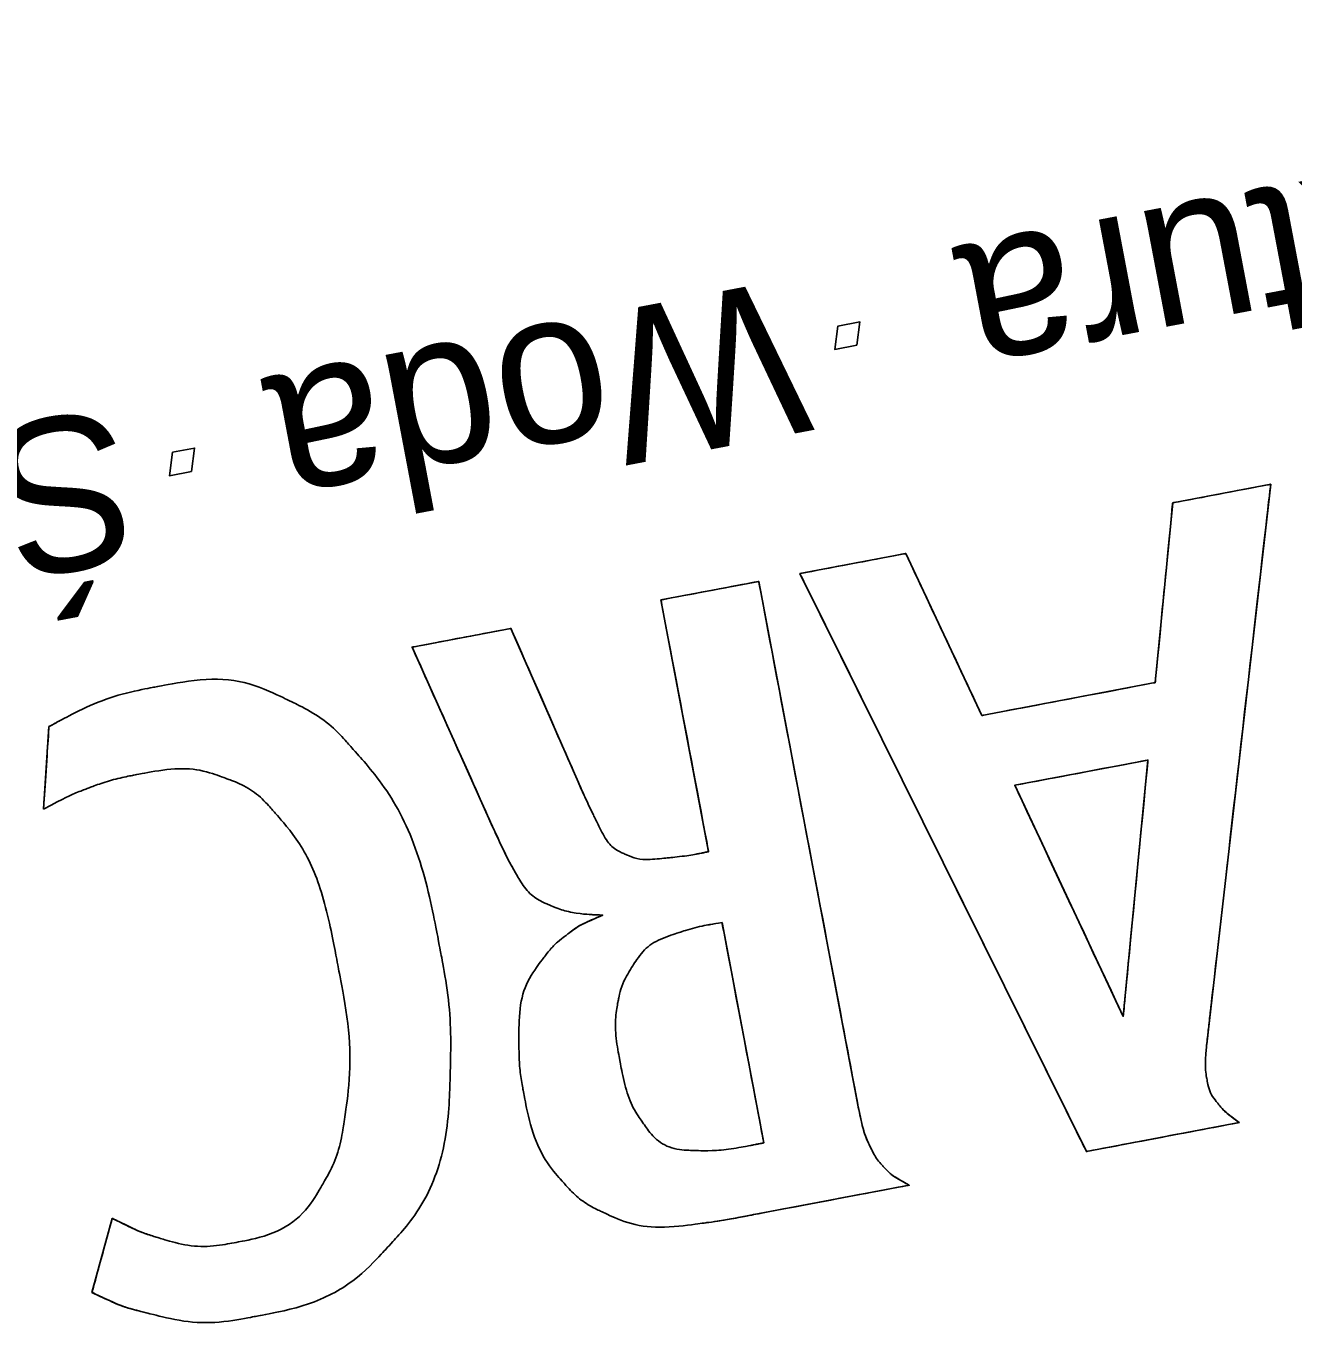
# Model space of a CAD drawing. Extents: x 6541740 to 6566395, y 5525066 to 5530361.
# Drawn here: x 6565582.82 to 6565591.41, y 5527563.13 to 5527571.93 of the extents above; entities that cross this region are included whole.
import ezdxf

# ---------------------------------------------------------------- set-up
doc = ezdxf.new("R2010")
doc.units = 0
doc.layers.add('TOR_PS_P-chodniki i place ładunkowe', color=7, linetype='Continuous')

msp = doc.modelspace()

# ---------------------------------------------------------------- linework, layer by layer
at = {"layer": 'TOR_PS_P-chodniki i place ładunkowe'}
for p, q in [((6565582.9714, 5527567.1767), (6565582.9347, 5527566.617)), ((6565587.5378, 5527565.8483), (6565587.821, 5527564.3544)), ((6565587.7427, 5527563.8655), (6565588.8073, 5527564.0673)), ((6565583.4007, 5527563.8423), (6565583.2634, 5527563.34))]:
    msp.add_line(p, q, dxfattribs=at)
for points in [[(6565588.452, 5527569.7625), (6565588.3028, 5527569.7342), (6565588.3243, 5527569.8928), (6565588.4734, 5527569.921)], [(6565583.9383, 5527568.9069), (6565583.7891, 5527568.8786), (6565583.8106, 5527569.0372), (6565583.9597, 5527569.0654)]]:
    msp.add_lwpolyline(points, close=True, dxfattribs=at)
for points in [[(6565590.8349, 5527565.1048), (6565590.8529, 5527565.2623), (6565591.2597, 5527568.8199), (6565590.5949, 5527568.6939), (6565590.4764, 5527567.4753), (6565589.3005, 5527567.2524), (6565588.7843, 5527568.3507), (6565588.066, 5527568.2146), (6565590.0102, 5527564.2956), (6565591.0461, 5527564.492)], [(6565588.4483, 5527564.6701), (6565588.403, 5527564.9091), (6565587.7864, 5527568.1616), (6565587.1232, 5527568.0359), (6565587.4468, 5527566.3288)], [(6565586.5463, 5527566.8375), (6565586.1052, 5527567.8429), (6565585.4353, 5527567.7159), (6565585.9555, 5527566.5543)], [(6565590.2594, 5527565.2113), (6565589.5235, 5527566.7789), (6565590.427, 5527566.9501), (6565590.2594, 5527565.2113)]]:
    msp.add_lwpolyline(points, dxfattribs=at)
for points in [[(6565591.2597, 5527568.8199), (6565591.2597, 5527568.8199), (6565590.8529, 5527565.2623), (6565590.8529, 5527565.2623), (6565590.8529, 5527565.2623), (6565590.8529, 5527565.2623), (6565590.8349, 5527565.1048), (6565590.8349, 5527565.1048), (6565590.8349, 5527565.1048), (6565590.8274, 5527565.0374), (6565590.8217, 5527564.9838), (6565590.8192, 5527564.9439), (6565590.8192, 5527564.9439), (6565590.8157, 5527564.892), (6565590.8186, 5527564.8304), (6565590.8277, 5527564.7826), (6565590.8277, 5527564.7826), (6565590.84, 5527564.7177), (6565590.8628, 5527564.6686), (6565590.9029, 5527564.6192), (6565590.9029, 5527564.6192), (6565590.9398, 5527564.5748), (6565590.9675, 5527564.5505), (6565591.0461, 5527564.492), (6565591.0461, 5527564.492), (6565591.0461, 5527564.492), (6565590.0102, 5527564.2956), (6565590.0102, 5527564.2956), (6565590.0102, 5527564.2956), (6565590.0102, 5527564.2956), (6565588.066, 5527568.2146), (6565588.066, 5527568.2146), (6565588.066, 5527568.2146), (6565588.066, 5527568.2146), (6565588.7843, 5527568.3507), (6565588.7843, 5527568.3507), (6565588.7843, 5527568.3507), (6565588.7843, 5527568.3507), (6565589.3005, 5527567.2524), (6565589.3005, 5527567.2524), (6565589.3005, 5527567.2524), (6565589.3005, 5527567.2524), (6565590.4764, 5527567.4753), (6565590.4764, 5527567.4753), (6565590.4764, 5527567.4753), (6565590.4764, 5527567.4753), (6565590.5949, 5527568.6939), (6565590.5949, 5527568.6939), (6565590.5949, 5527568.6939), (6565590.5949, 5527568.6939), (6565591.2597, 5527568.8199), (6565591.2597, 5527568.8199)], [(6565587.7864, 5527568.1616), (6565587.7864, 5527568.1616), (6565588.403, 5527564.9091), (6565588.403, 5527564.9091), (6565588.403, 5527564.9091), (6565588.403, 5527564.9091), (6565588.4483, 5527564.6701), (6565588.4483, 5527564.6701), (6565588.4483, 5527564.6701), (6565588.4818, 5527564.4932), (6565588.5112, 5527564.3904), (6565588.5519, 5527564.3093), (6565588.5519, 5527564.3093), (6565588.5725, 5527564.2678), (6565588.5993, 5527564.2293), (6565588.6307, 5527564.1952), (6565588.6307, 5527564.1952), (6565588.6776, 5527564.1447), (6565588.7126, 5527564.1199), (6565588.8073, 5527564.0673), (6565588.8073, 5527564.0673), (6565588.8073, 5527564.0673), (6565587.7427, 5527563.8655), (6565587.7427, 5527563.8655), (6565587.7427, 5527563.8655), (6565587.6132, 5527563.8409), (6565587.5063, 5527563.8224), (6565587.4215, 5527563.8113), (6565587.4215, 5527563.8113), (6565587.1374, 5527563.7729), (6565586.917, 5527563.7955), (6565586.7311, 5527563.8832), (6565586.7311, 5527563.8832), (6565586.6281, 5527563.9312), (6565586.5367, 5527564.0004), (6565586.4612, 5527564.0856), (6565586.4612, 5527564.0856), (6565586.3331, 5527564.2301), (6565586.2396, 5527564.442), (6565586.192, 5527564.6929), (6565586.192, 5527564.6929), (6565586.1711, 5527564.8035), (6565586.1601, 5527564.9159), (6565586.16, 5527565.03), (6565586.16, 5527565.03), (6565586.1591, 5527565.2755), (6565586.2099, 5527565.4522), (6565586.3255, 5527565.6071), (6565586.3255, 5527565.6071), (6565586.3693, 5527565.6654), (6565586.4209, 5527565.7169), (6565586.4792, 5527565.7611), (6565586.4792, 5527565.7611), (6565586.5536, 5527565.8182), (6565586.6018, 5527565.8446), (6565586.7295, 5527565.8989), (6565586.7295, 5527565.8989), (6565586.695, 5527565.8997), (6565586.6696, 5527565.9007), (6565586.6524, 5527565.902), (6565586.6524, 5527565.902), (6565586.5491, 5527565.9092), (6565586.4433, 5527565.9337), (6565586.3651, 5527565.9675), (6565586.3651, 5527565.9675), (6565586.272, 5527566.0078), (6565586.1959, 5527566.0811), (6565586.1326, 5527566.1926), (6565586.1326, 5527566.1926), (6565586.086, 5527566.2747), (6565586.0232, 5527566.4032), (6565585.9555, 5527566.5543), (6565585.9555, 5527566.5543), (6565585.9555, 5527566.5543), (6565585.4353, 5527567.7159), (6565585.4353, 5527567.7159), (6565585.4353, 5527567.7159), (6565585.4353, 5527567.7159), (6565586.1052, 5527567.8429), (6565586.1052, 5527567.8429), (6565586.1052, 5527567.8429), (6565586.1052, 5527567.8429), (6565586.5463, 5527566.8375), (6565586.5463, 5527566.8375), (6565586.5463, 5527566.8375), (6565586.5951, 5527566.7265), (6565586.6415, 5527566.6249), (6565586.6818, 5527566.5438), (6565586.6818, 5527566.5438), (6565586.7475, 5527566.4093), (6565586.8027, 5527566.3455), (6565586.8843, 5527566.3106), (6565586.8843, 5527566.3106), (6565586.9602, 5527566.2782), (6565587.0381, 5527566.2724), (6565587.1919, 5527566.2889), (6565587.1919, 5527566.2889), (6565587.2704, 5527566.2973), (6565587.3269, 5527566.3056), (6565587.3787, 5527566.3154), (6565587.3787, 5527566.3154), (6565587.3946, 5527566.3185), (6565587.4171, 5527566.3227), (6565587.4468, 5527566.3288), (6565587.4468, 5527566.3288), (6565587.4468, 5527566.3288), (6565587.1232, 5527568.0359), (6565587.1232, 5527568.0359), (6565587.1232, 5527568.0359), (6565587.1232, 5527568.0359), (6565587.7864, 5527568.1616), (6565587.7864, 5527568.1616)], [(6565582.9347, 5527566.617), (6565583.0886, 5527566.6982), (6565583.1406, 5527566.7223), (6565583.2377, 5527566.7595), (6565583.2377, 5527566.7595), (6565583.3365, 5527566.7974), (6565583.4551, 5527566.8303), (6565583.5635, 5527566.8508), (6565583.5635, 5527566.8508), (6565583.8074, 5527566.8971), (6565583.9989, 5527566.8898), (6565584.1702, 5527566.8264), (6565584.1702, 5527566.8264), (6565584.2969, 5527566.7796), (6565584.4097, 5527566.7016), (6565584.4989, 5527566.5995), (6565584.4989, 5527566.5995), (6565584.7042, 5527566.3623), (6565584.8424, 5527566.0271), (6565584.9337, 5527565.5458), (6565584.9337, 5527565.5458), (6565585.0082, 5527565.1529), (6565585.0213, 5527564.8229), (6565584.9752, 5527564.5092), (6565584.9752, 5527564.5092), (6565584.9508, 5527564.3463), (6565584.8999, 5527564.1959), (6565584.8238, 5527564.0655), (6565584.8238, 5527564.0655), (6565584.7081, 5527563.8662), (6565584.4994, 5527563.7283), (6565584.2393, 5527563.679), (6565584.2393, 5527563.679), (6565584.0644, 5527563.6459), (6565583.8943, 5527563.6557), (6565583.7159, 5527563.7101), (6565583.7159, 5527563.7101), (6565583.6144, 5527563.7411), (6565583.5578, 5527563.765), (6565583.4007, 5527563.8423), (6565583.4007, 5527563.8423), (6565583.4007, 5527563.8423), (6565583.2634, 5527563.34), (6565583.2634, 5527563.34), (6565583.2634, 5527563.34), (6565583.4296, 5527563.2608), (6565583.4969, 5527563.2358), (6565583.6395, 5527563.1998), (6565583.6395, 5527563.1998), (6565583.8884, 5527563.1366), (6565584.1231, 5527563.13), (6565584.3809, 5527563.1789), (6565584.3809, 5527563.1789), (6565584.7397, 5527563.2469), (6565585.0483, 5527563.4072), (6565585.2601, 5527563.6367), (6565585.2601, 5527563.6367), (6565585.5275, 5527563.9253), (6565585.6826, 5527564.3693), (6565585.695, 5527564.88), (6565585.695, 5527564.88), (6565585.7002, 5527565.1279), (6565585.6779, 5527565.3875), (6565585.6272, 5527565.655), (6565585.6272, 5527565.655), (6565585.5156, 5527566.2438), (6565585.3087, 5527566.7157), (6565585.016, 5527567.0453), (6565585.016, 5527567.0453), (6565584.9063, 5527567.1685), (6565584.7663, 5527567.2732), (6565584.6047, 5527567.3515), (6565584.6047, 5527567.3515), (6565584.3317, 5527567.4831), (6565584.049, 5527567.5131), (6565583.6964, 5527567.4462), (6565583.6964, 5527567.4462), (6565583.4671, 5527567.4028), (6565583.2498, 5527567.3249), (6565583.0427, 5527567.2158), (6565583.0427, 5527567.2158), (6565583.0267, 5527567.2068), (6565583.0032, 5527567.194), (6565582.9714, 5527567.1767), (6565582.9714, 5527567.1767), (6565582.9714, 5527567.1767), (6565582.9347, 5527566.617), (6565582.9347, 5527566.617)], [(6565583.2634, 5527563.34), (6565583.4296, 5527563.2608), (6565583.4969, 5527563.2358), (6565583.6395, 5527563.1998), (6565583.6395, 5527563.1998), (6565583.8884, 5527563.1366), (6565584.1231, 5527563.13), (6565584.3809, 5527563.1789), (6565584.3809, 5527563.1789), (6565584.7397, 5527563.2469), (6565585.0483, 5527563.4072), (6565585.2601, 5527563.6367), (6565585.2601, 5527563.6367), (6565585.5275, 5527563.9253), (6565585.6826, 5527564.3693), (6565585.695, 5527564.88), (6565585.695, 5527564.88), (6565585.7002, 5527565.1279), (6565585.6779, 5527565.3875), (6565585.6272, 5527565.655), (6565585.6272, 5527565.655), (6565585.5156, 5527566.2438), (6565585.3087, 5527566.7157), (6565585.016, 5527567.0453), (6565585.016, 5527567.0453), (6565584.9063, 5527567.1685), (6565584.7663, 5527567.2732), (6565584.6047, 5527567.3515), (6565584.6047, 5527567.3515), (6565584.3317, 5527567.4831), (6565584.049, 5527567.5131), (6565583.6964, 5527567.4462), (6565583.6964, 5527567.4462), (6565583.4671, 5527567.4028), (6565583.2498, 5527567.3249), (6565583.0427, 5527567.2158), (6565583.0427, 5527567.2158), (6565583.0267, 5527567.2068), (6565583.0032, 5527567.194), (6565582.9714, 5527567.1767)], [(6565590.427, 5527566.9501), (6565590.427, 5527566.9501), (6565589.5235, 5527566.7789), (6565589.5235, 5527566.7789), (6565589.5235, 5527566.7789), (6565589.5235, 5527566.7789), (6565590.2594, 5527565.2113), (6565590.2594, 5527565.2113), (6565590.2594, 5527565.2113), (6565590.2594, 5527565.2113), (6565590.427, 5527566.9501), (6565590.427, 5527566.9501)], [(6565582.9347, 5527566.617), (6565583.0886, 5527566.6982), (6565583.1406, 5527566.7223), (6565583.2377, 5527566.7595), (6565583.2377, 5527566.7595), (6565583.3365, 5527566.7974), (6565583.4551, 5527566.8303), (6565583.5635, 5527566.8508), (6565583.5635, 5527566.8508), (6565583.8074, 5527566.8971), (6565583.9989, 5527566.8898), (6565584.1702, 5527566.8264), (6565584.1702, 5527566.8264), (6565584.2969, 5527566.7796), (6565584.4097, 5527566.7016), (6565584.4989, 5527566.5995), (6565584.4989, 5527566.5995), (6565584.7042, 5527566.3623), (6565584.8424, 5527566.0271), (6565584.9337, 5527565.5458), (6565584.9337, 5527565.5458), (6565585.0082, 5527565.1529), (6565585.0213, 5527564.8229), (6565584.9752, 5527564.5092), (6565584.9752, 5527564.5092), (6565584.9508, 5527564.3463), (6565584.8999, 5527564.1959), (6565584.8238, 5527564.0655), (6565584.8238, 5527564.0655), (6565584.7081, 5527563.8662), (6565584.4994, 5527563.7283), (6565584.2393, 5527563.679), (6565584.2393, 5527563.679), (6565584.0644, 5527563.6459), (6565583.8943, 5527563.6557), (6565583.7159, 5527563.7101), (6565583.7159, 5527563.7101), (6565583.6144, 5527563.7411), (6565583.5578, 5527563.765), (6565583.4007, 5527563.8423)], [(6565587.4468, 5527566.3288), (6565587.4171, 5527566.3227), (6565587.3946, 5527566.3185), (6565587.3787, 5527566.3154), (6565587.3787, 5527566.3154), (6565587.3269, 5527566.3056), (6565587.2704, 5527566.2973), (6565587.1919, 5527566.2889), (6565587.1919, 5527566.2889), (6565587.0381, 5527566.2724), (6565586.9602, 5527566.2782), (6565586.8843, 5527566.3106), (6565586.8843, 5527566.3106), (6565586.8027, 5527566.3455), (6565586.7475, 5527566.4093), (6565586.6818, 5527566.5438), (6565586.6818, 5527566.5438), (6565586.6415, 5527566.6249), (6565586.5951, 5527566.7265), (6565586.5463, 5527566.8375)], [(6565585.9555, 5527566.5543), (6565586.0232, 5527566.4032), (6565586.086, 5527566.2747), (6565586.1326, 5527566.1926), (6565586.1326, 5527566.1926), (6565586.1959, 5527566.0811), (6565586.272, 5527566.0078), (6565586.3651, 5527565.9675), (6565586.3651, 5527565.9675), (6565586.4433, 5527565.9337), (6565586.5491, 5527565.9092), (6565586.6524, 5527565.902), (6565586.6524, 5527565.902), (6565586.6696, 5527565.9007), (6565586.695, 5527565.8997), (6565586.7295, 5527565.8989)], [(6565586.7295, 5527565.8989), (6565586.6018, 5527565.8446), (6565586.5536, 5527565.8182), (6565586.4792, 5527565.7611), (6565586.4792, 5527565.7611), (6565586.4209, 5527565.7169), (6565586.3693, 5527565.6654), (6565586.3255, 5527565.6071), (6565586.3255, 5527565.6071), (6565586.2099, 5527565.4522), (6565586.1591, 5527565.2755), (6565586.16, 5527565.03), (6565586.16, 5527565.03), (6565586.1601, 5527564.9159), (6565586.1711, 5527564.8035), (6565586.192, 5527564.6929), (6565586.192, 5527564.6929), (6565586.2396, 5527564.442), (6565586.3331, 5527564.2301), (6565586.4612, 5527564.0856), (6565586.4612, 5527564.0856), (6565586.5367, 5527564.0004), (6565586.6281, 5527563.9312), (6565586.7311, 5527563.8832), (6565586.7311, 5527563.8832), (6565586.917, 5527563.7955), (6565587.1374, 5527563.7729), (6565587.4215, 5527563.8113), (6565587.4215, 5527563.8113), (6565587.5063, 5527563.8224), (6565587.6132, 5527563.8409), (6565587.7427, 5527563.8655)], [(6565587.5378, 5527565.8483), (6565587.5378, 5527565.8483), (6565587.821, 5527564.3544), (6565587.821, 5527564.3544), (6565587.821, 5527564.3544), (6565587.7864, 5527564.347), (6565587.7602, 5527564.3421), (6565587.7421, 5527564.3387), (6565587.7421, 5527564.3387), (6565587.5975, 5527564.3112), (6565587.4659, 5527564.2988), (6565587.3605, 5527564.302), (6565587.3605, 5527564.302), (6565587.2082, 5527564.3067), (6565587.0863, 5527564.3687), (6565587.0052, 5527564.4836), (6565587.0052, 5527564.4836), (6565586.9323, 5527564.5861), (6565586.88, 5527564.7245), (6565586.8463, 5527564.9022), (6565586.8463, 5527564.9022), (6565586.8154, 5527565.0651), (6565586.8115, 5527565.2107), (6565586.835, 5527565.3254), (6565586.835, 5527565.3254), (6565586.8492, 5527565.3975), (6565586.8775, 5527565.4679), (6565586.9191, 5527565.5336), (6565586.9191, 5527565.5336), (6565586.9981, 5527565.6598), (6565587.0955, 5527565.7312), (6565587.2576, 5527565.7847), (6565587.2576, 5527565.7847), (6565587.3203, 5527565.805), (6565587.3852, 5527565.8214), (6565587.4519, 5527565.834), (6565587.4519, 5527565.834), (6565587.4712, 5527565.8377), (6565587.4993, 5527565.8422), (6565587.5378, 5527565.8483)], [(6565587.821, 5527564.3544), (6565587.7864, 5527564.347), (6565587.7602, 5527564.3421), (6565587.7421, 5527564.3387), (6565587.7421, 5527564.3387), (6565587.5975, 5527564.3112), (6565587.4659, 5527564.2988), (6565587.3605, 5527564.302), (6565587.3605, 5527564.302), (6565587.2082, 5527564.3067), (6565587.0863, 5527564.3687), (6565587.0052, 5527564.4836), (6565587.0052, 5527564.4836), (6565586.9323, 5527564.5861), (6565586.88, 5527564.7245), (6565586.8463, 5527564.9022), (6565586.8463, 5527564.9022), (6565586.8154, 5527565.0651), (6565586.8115, 5527565.2107), (6565586.835, 5527565.3254), (6565586.835, 5527565.3254), (6565586.8492, 5527565.3975), (6565586.8775, 5527565.4679), (6565586.9191, 5527565.5336), (6565586.9191, 5527565.5336), (6565586.9981, 5527565.6598), (6565587.0955, 5527565.7312), (6565587.2576, 5527565.7847), (6565587.2576, 5527565.7847), (6565587.3203, 5527565.805), (6565587.3852, 5527565.8214), (6565587.4519, 5527565.834), (6565587.4519, 5527565.834), (6565587.4712, 5527565.8377), (6565587.4993, 5527565.8422), (6565587.5378, 5527565.8483)], [(6565591.0461, 5527564.492), (6565590.9675, 5527564.5505), (6565590.9398, 5527564.5748), (6565590.9029, 5527564.6192), (6565590.9029, 5527564.6192), (6565590.8628, 5527564.6686), (6565590.84, 5527564.7177), (6565590.8277, 5527564.7826), (6565590.8277, 5527564.7826), (6565590.8186, 5527564.8304), (6565590.8157, 5527564.892), (6565590.8192, 5527564.9439), (6565590.8192, 5527564.9439), (6565590.8217, 5527564.9838), (6565590.8274, 5527565.0374), (6565590.8349, 5527565.1048)], [(6565588.8073, 5527564.0673), (6565588.7126, 5527564.1199), (6565588.6776, 5527564.1447), (6565588.6307, 5527564.1952), (6565588.6307, 5527564.1952), (6565588.5993, 5527564.2293), (6565588.5725, 5527564.2678), (6565588.5519, 5527564.3093), (6565588.5519, 5527564.3093), (6565588.5112, 5527564.3904), (6565588.4818, 5527564.4932), (6565588.4483, 5527564.6701)]]:
    msp.add_open_spline(points, degree=3, dxfattribs=at)

# ---------------------------------------------------------------- texts
for s, height, p in [('Infrastruktura', 1.040863, (6565597.1496, 5527571.9522)), ('Woda', 1.04086, (6565587.9781, 5527570.2137)), ('Środowisko', 1.04086, (6565583.4367, 5527569.3529))]:
    msp.add_text(s, height=height, rotation=190.73324, dxfattribs=at).set_placement(p)

doc.saveas('drawing.dxf')
